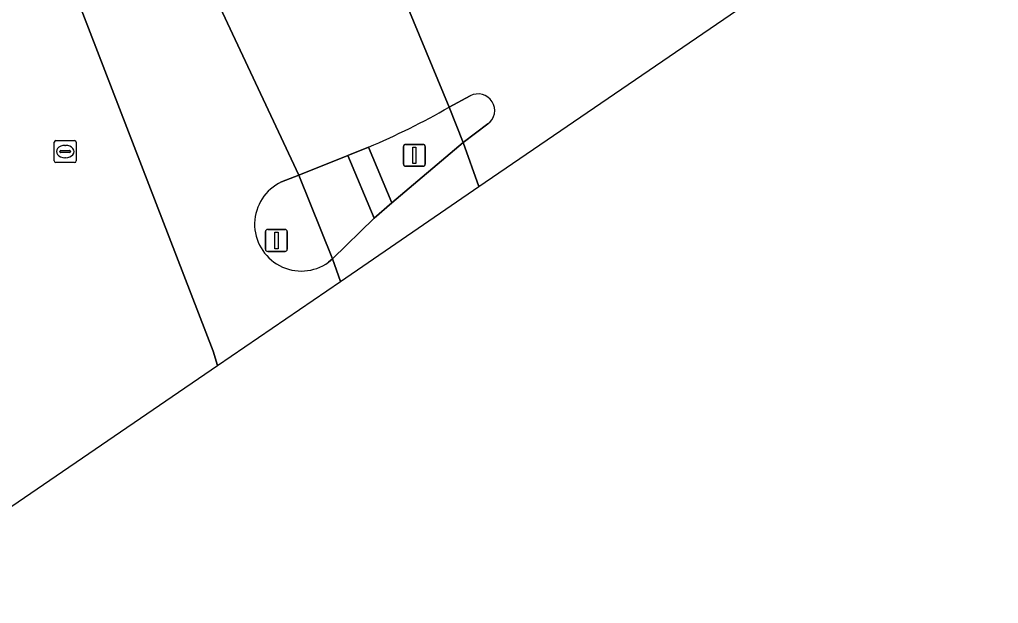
# Model space of a CAD drawing. Extents: x 159371 to 159986, y 382987 to 383597.
# Drawn here: x 159505.97 to 159550.53, y 382987.1 to 383013.67 of the extents above; entities that cross this region are included whole.
import ezdxf

# ---------------------------------------------------------------- set-up
doc = ezdxf.new("R2010")
doc.units = 0
for name, color, linetype in [('IMGEO_Fietspad_open', 7, 'Continuous'), ('IMGEO_Lichtmast', 7, 'Continuous'), ('IMGEO_Rijbaan_lokaal_gesloten', 7, 'Continuous'), ('IMGEO_Rijbaan_regionaal_gesloten', 7, 'Continuous'), ('IMGEO_Rioolput', 7, 'Continuous'), ('IMGEO_Verkeerseiland_open', 7, 'Continuous'), ('IMGEO_Verkeersregelinstallatiepaal', 7, 'Continuous'), ('IMGEO_Voetpad_open', 7, 'Continuous')]:
    doc.layers.add(name, color=color, linetype=linetype)

msp = doc.modelspace()

# ---------------------------------------------------------------- linework, layer by layer
at = {"layer": 'IMGEO_Fietspad_open'}
msp.add_lwpolyline([(159518.68, 383006.588), (159520.216, 383002.775), (159522.112, 383004.63), (159520.922, 383007.483)], close=True, dxfattribs=at)
at = {"layer": 'IMGEO_Lichtmast'}
for p, q in [((159517.167, 383003.217), (159517.167, 383004.017)), ((159517.167, 383004.017), (159517.167, 383003.217)), ((159517.267, 383004.117), (159518.057, 383004.117)), ((159518.057, 383004.117), (159517.267, 383004.117)), ((159518.157, 383004.017), (159518.157, 383003.217)), ((159518.157, 383003.217), (159518.157, 383004.017)), ((159518.057, 383003.117), (159517.267, 383003.117)), ((159517.267, 383003.117), (159518.057, 383003.117))]:
    msp.add_line(p, q, dxfattribs=at)
msp.add_lwpolyline([(159517.587, 383003.992), (159517.737, 383003.992), (159517.737, 383003.242), (159517.587, 383003.242), (159517.587, 383003.992)], dxfattribs=at)
for centre, start, end in [((159517.267, 383004.017), 90, 180), ((159517.267, 383004.017), 90, 180), ((159518.057, 383004.017), 0, 90), ((159518.057, 383004.017), 360, 90), ((159517.267, 383003.217), 180, 270), ((159517.267, 383003.217), 180, 270), ((159518.057, 383003.217), 270, 0), ((159518.057, 383003.217), 270, 0)]:
    msp.add_arc(centre, 0.1, start, end, dxfattribs=at)
at = {"layer": 'IMGEO_Rijbaan_lokaal_gesloten'}
for points in [[(159527.287, 383008.919), (159526.163, 383008.079), (159526.882, 383006.066), (159552.249, 383023.406), (159552.836, 383023.807), (159553.43, 383024.411), (159558.076, 383028.041), (159577.133, 383040.415)], [(159541.145, 383022.923), (159528.345, 383017.424), (159523.128, 383015.473), (159525.526, 383009.681), (159526.489, 383010.196)], [(159525.526, 383009.681), (159523.128, 383015.473)], [(159514.866, 383014.744), (159518.68, 383006.588), (159520.922, 383007.483), (159521.858, 383007.861)], [(159526.882, 383006.066), (159526.163, 383008.079), (159522.923, 383005.333), (159522.112, 383004.63), (159520.216, 383002.775), (159520.574, 383001.754), (159526.882, 383006.066)]]:
    msp.add_lwpolyline(points, dxfattribs=at)
for centre, radius, start, end in [((159526.844, 383009.53), 0.755, 305.9423, 118.0604), ((159507.303, 383041.8), 36.929, 293.2117, 299.568)]:
    msp.add_arc(centre, radius, start, end, dxfattribs=at)
at = {"layer": 'IMGEO_Rijbaan_regionaal_gesloten'}
for points in [[(159499.132, 382987.097), (159514.981, 382997.931), (159514.778, 382998.578), (159505.256, 383023.281), (159505.169, 383023.507), (159502.129, 383022.731), (159498.975, 383021.926), (159500.85, 383017.216), (159502.166, 383013.976), (159502.615, 383012.769)], [(159506.49, 383021.026), (159505.823, 383022.126), (159505.256, 383023.281), (159514.778, 382998.578), (159514.981, 382997.931)], [(159517.891, 383006.278), (159518.68, 383006.588), (159514.866, 383014.744)], [(159514.981, 382997.931), (159520.574, 383001.754), (159520.216, 383002.775), (159520.036, 383002.621)]]:
    msp.add_lwpolyline(points, dxfattribs=at)
msp.add_arc((159518.799, 383004.353), 2.128, 115.2481, 305.5391, dxfattribs=at)
at = {"layer": 'IMGEO_Rioolput'}
for p, q in [((159507.551, 383007.236), (159507.551, 383008.088)), ((159507.626, 383008.162), (159508.478, 383008.162)), ((159508.039, 383007.942), (159508.064, 383007.942)), ((159508.552, 383008.088), (159508.552, 383007.236)), ((159507.81, 383007.656), (159507.81, 383007.668)), ((159508.248, 383007.619), (159507.85, 383007.619)), ((159507.853, 383007.705), (159508.251, 383007.705)), ((159508.062, 383007.382), (159508.037, 383007.382)), ((159508.294, 383007.668), (159508.294, 383007.656)), ((159508.478, 383007.162), (159507.626, 383007.162))]:
    msp.add_line(p, q, dxfattribs=at)
for points in [[(159507.551, 383007.236), (159507.551, 383008.088)], [(159507.626, 383008.162), (159508.478, 383008.162)], [(159508.552, 383008.088), (159508.552, 383007.236)], [(159508.478, 383007.162), (159507.626, 383007.162)]]:
    msp.add_lwpolyline(points, dxfattribs=at)
for centre, radius, start, end in [((159507.628, 383008.086), 0.0765, 91.552, 178.448), ((159507.628, 383008.086), 0.0765, 91.552, 178.448), ((159508.476, 383008.086), 0.0765, 1.552, 88.448), ((159508.476, 383008.086), 0.0765, 1.552, 88.448), ((159507.85, 383007.665), 0.0403, 85.8775, 175.7526), ((159507.847, 383007.655), 0.0366, 178.938, 274.7102), ((159508.251, 383007.662), 0.043, 264.8664, 352.4533), ((159508.255, 383007.667), 0.0386, 1.7309, 96.639), ((159507.628, 383007.238), 0.0765, 181.552, 268.448), ((159507.628, 383007.238), 0.0765, 181.552, 268.448), ((159508.476, 383007.238), 0.0765, 271.552, 358.448), ((159508.476, 383007.238), 0.0765, 271.552, 358.448)]:
    msp.add_arc(centre, radius, start, end, dxfattribs=at)
for centre, major_axis, ratio, start_param, end_param in [((159508.038, 383007.662), (-0.387, 0.002), 0.722429, 4.712389, 7.853982), ((159508.063, 383007.662), (-0.39, 0.002), 0.717154, 1.570796, 4.712389)]:
    msp.add_ellipse(centre, major_axis=major_axis, ratio=ratio, start_param=start_param, end_param=end_param, dxfattribs=at)
at = {"layer": 'IMGEO_Verkeerseiland_open'}
for points in [[(159526.489, 383010.196), (159525.526, 383009.681), (159526.163, 383008.079), (159527.287, 383008.919)], [(159518.68, 383006.588), (159517.891, 383006.278)], [(159520.216, 383002.775), (159518.68, 383006.588)], [(159520.036, 383002.621), (159520.216, 383002.775)]]:
    msp.add_lwpolyline(points, dxfattribs=at)
msp.add_lwpolyline([(159522.112, 383004.63), (159522.923, 383005.333), (159521.858, 383007.861), (159520.922, 383007.483)], close=True, dxfattribs=at)
for centre, radius, start, end in [((159526.844, 383009.53), 0.755, 305.9423, 118.0604), ((159518.799, 383004.353), 2.128, 115.2481, 305.5391)]:
    msp.add_arc(centre, radius, start, end, dxfattribs=at)
at = {"layer": 'IMGEO_Verkeersregelinstallatiepaal'}
for p, q in [((159523.447, 383007.091), (159523.447, 383007.891)), ((159523.447, 383007.891), (159523.447, 383007.091)), ((159523.547, 383007.991), (159524.337, 383007.991)), ((159524.337, 383007.991), (159523.547, 383007.991)), ((159524.437, 383007.891), (159524.437, 383007.091)), ((159524.437, 383007.091), (159524.437, 383007.891)), ((159524.337, 383006.991), (159523.547, 383006.991)), ((159523.547, 383006.991), (159524.337, 383006.991))]:
    msp.add_line(p, q, dxfattribs=at)
msp.add_lwpolyline([(159523.867, 383007.866), (159524.017, 383007.866), (159524.017, 383007.116), (159523.867, 383007.116), (159523.867, 383007.866)], dxfattribs=at)
for centre, start, end in [((159523.547, 383007.891), 90, 180), ((159523.547, 383007.891), 90, 180), ((159524.337, 383007.891), 0, 90), ((159524.337, 383007.891), 360, 90), ((159523.547, 383007.091), 180, 270), ((159523.547, 383007.091), 180, 270), ((159524.337, 383007.091), 270, 0), ((159524.337, 383007.091), 270, 0)]:
    msp.add_arc(centre, 0.1, start, end, dxfattribs=at)
at = {"layer": 'IMGEO_Voetpad_open'}
msp.add_lwpolyline([(159521.858, 383007.861), (159522.923, 383005.333), (159526.163, 383008.079), (159525.526, 383009.681)], dxfattribs=at)
msp.add_arc((159507.303, 383041.8), 36.929, 293.2117, 299.568, dxfattribs=at)

doc.saveas('drawing.dxf')
